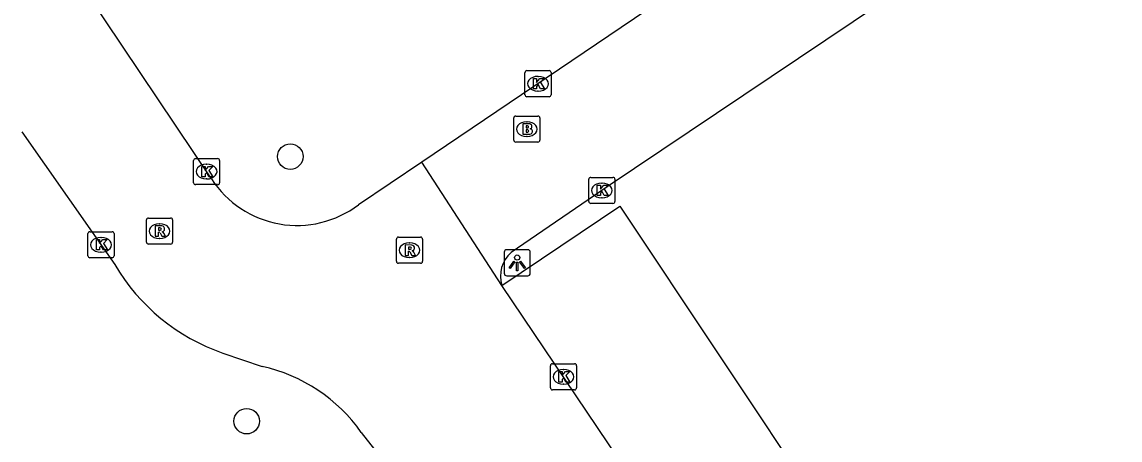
# Model space of a CAD drawing. Extents: x 157466 to 158888, y 383063 to 384677.
# Drawn here: x 157903.46 to 157945.56, y 383458.96 to 383474.98 of the extents above; entities that cross this region are included whole.
import ezdxf

# ---------------------------------------------------------------- set-up
doc = ezdxf.new("R2010")
doc.units = 0
for name, color, linetype in [('IMGEO_Boom', 7, 'Continuous'), ('IMGEO_Brandkraan', 7, 'Continuous'), ('IMGEO_Kolk', 7, 'Continuous'), ('IMGEO_Lichtpunt', 7, 'Continuous'), ('IMGEO_Parkeervlak_open', 7, 'Continuous'), ('IMGEO_Rijbaan_lokaal_open', 7, 'Continuous'), ('IMGEO_Rioolput', 7, 'Continuous')]:
    doc.layers.add(name, color=color, linetype=linetype)

msp = doc.modelspace()

# ---------------------------------------------------------------- linework, layer by layer
at = {"layer": 'IMGEO_Boom'}
for centre in [(157913.743, 383469.819), (157912.072, 383459.679)]:
    msp.add_circle(centre, 0.489, dxfattribs=at)
at = {"layer": 'IMGEO_Brandkraan'}
for p, q in [((157922.312, 383470.447), (157922.312, 383471.299)), ((157922.387, 383471.373), (157923.239, 383471.373)), ((157923.313, 383471.299), (157923.313, 383470.447)), ((157922.8, 383471.153), (157922.825, 383471.153)), ((157922.823, 383470.593), (157922.798, 383470.593)), ((157923.239, 383470.373), (157922.387, 383470.373))]:
    msp.add_line(p, q, dxfattribs=at)
for points in [[(157922.312, 383470.447), (157922.312, 383471.299)], [(157922.387, 383471.373), (157923.239, 383471.373)], [(157923.313, 383471.299), (157923.313, 383470.447)], [(157922.66, 383471.073), (157922.66, 383470.673), (157922.873, 383470.673)], [(157922.891, 383471.073), (157922.66, 383471.073)], [(157922.839, 383470.992), (157922.785, 383470.992), (157922.785, 383470.916)], [(157922.785, 383470.916), (157922.838, 383470.916)], [(157922.847, 383470.84), (157922.785, 383470.84), (157922.785, 383470.759)], [(157922.785, 383470.759), (157922.847, 383470.759)], [(157923.239, 383470.373), (157922.387, 383470.373)]]:
    msp.add_lwpolyline(points, dxfattribs=at)
for centre, radius, start, end in [((157922.389, 383471.297), 0.0765, 91.552, 178.448), ((157922.389, 383471.297), 0.0765, 91.552, 178.448), ((157923.237, 383471.297), 0.0765, 1.552, 88.448), ((157923.237, 383471.297), 0.0765, 1.552, 88.448), ((157922.84, 383470.954), 0.0379, 267.8285, 90.9355), ((157922.895, 383470.928), 0.145, 59.4692, 91.5367), ((157922.92, 383470.975), 0.0922, 285.5137, 58.1501), ((157922.925, 383470.783), 0.105, 301.3115, 78.989), ((157922.848, 383470.799), 0.0404, 269.8759, 90.5077), ((157922.879, 383470.924), 0.251, 268.6676, 293.5347), ((157922.389, 383470.449), 0.0765, 181.552, 268.448), ((157922.389, 383470.449), 0.0765, 181.552, 268.448), ((157923.237, 383470.449), 0.0765, 271.552, 358.448), ((157923.237, 383470.449), 0.0765, 271.552, 358.448)]:
    msp.add_arc(centre, radius, start, end, dxfattribs=at)
for centre, major_axis, ratio, start_param, end_param in [((157922.799, 383470.873), (-0.387, 0.002), 0.722429, 4.712389, 7.853982), ((157922.824, 383470.873), (-0.39, 0.002), 0.717154, 1.570796, 4.712389)]:
    msp.add_ellipse(centre, major_axis=major_axis, ratio=ratio, start_param=start_param, end_param=end_param, dxfattribs=at)
at = {"layer": 'IMGEO_Kolk'}
for p, q in [((157922.743, 383472.186), (157922.743, 383473.038)), ((157922.818, 383473.112), (157923.67, 383473.112)), ((157923.744, 383473.038), (157923.744, 383472.186)), ((157923.231, 383472.892), (157923.256, 383472.892)), ((157923.254, 383472.332), (157923.229, 383472.332)), ((157923.67, 383472.112), (157922.818, 383472.112)), ((157910.032, 383468.817), (157910.032, 383469.669)), ((157910.107, 383469.743), (157910.959, 383469.743)), ((157911.033, 383469.669), (157911.033, 383468.817)), ((157910.52, 383469.523), (157910.545, 383469.523)), ((157910.543, 383468.963), (157910.518, 383468.963)), ((157925.19, 383468.097), (157925.19, 383468.949)), ((157925.265, 383469.023), (157926.117, 383469.023)), ((157925.678, 383468.803), (157925.703, 383468.803)), ((157926.191, 383468.949), (157926.191, 383468.097)), ((157910.959, 383468.743), (157910.107, 383468.743)), ((157926.117, 383468.023), (157925.265, 383468.023)), ((157925.701, 383468.243), (157925.676, 383468.243)), ((157905.986, 383466.014), (157905.986, 383466.866)), ((157906.061, 383466.94), (157906.913, 383466.94)), ((157906.474, 383466.72), (157906.499, 383466.72)), ((157906.987, 383466.866), (157906.987, 383466.014)), ((157906.913, 383465.94), (157906.061, 383465.94)), ((157906.497, 383466.16), (157906.472, 383466.16)), ((157923.719, 383460.954), (157923.719, 383461.806)), ((157923.794, 383461.88), (157924.646, 383461.88)), ((157924.207, 383461.66), (157924.232, 383461.66)), ((157924.72, 383461.806), (157924.72, 383460.954)), ((157924.646, 383460.88), (157923.794, 383460.88)), ((157924.23, 383461.1), (157924.205, 383461.1))]:
    msp.add_line(p, q, dxfattribs=at)
for points in [[(157922.743, 383472.186), (157922.743, 383473.038)], [(157922.818, 383473.112), (157923.67, 383473.112)], [(157923.744, 383473.038), (157923.744, 383472.186)], [(157923.064, 383472.812), (157923.187, 383472.812), (157923.187, 383472.661), (157923.317, 383472.812), (157923.481, 383472.812), (157923.335, 383472.661), (157923.488, 383472.412), (157923.336, 383472.412), (157923.251, 383472.576), (157923.187, 383472.509), (157923.187, 383472.412), (157923.064, 383472.412), (157923.064, 383472.812)], [(157923.67, 383472.112), (157922.818, 383472.112)], [(157910.032, 383468.817), (157910.032, 383469.669)], [(157910.107, 383469.743), (157910.959, 383469.743)], [(157911.033, 383469.669), (157911.033, 383468.817)], [(157910.353, 383469.443), (157910.476, 383469.443), (157910.476, 383469.292), (157910.606, 383469.443), (157910.77, 383469.443), (157910.624, 383469.292), (157910.777, 383469.043), (157910.625, 383469.043), (157910.54, 383469.207), (157910.476, 383469.14), (157910.476, 383469.043), (157910.353, 383469.043), (157910.353, 383469.443)], [(157925.19, 383468.097), (157925.19, 383468.949)], [(157925.265, 383469.023), (157926.117, 383469.023)], [(157926.191, 383468.949), (157926.191, 383468.097)], [(157910.959, 383468.743), (157910.107, 383468.743)], [(157925.511, 383468.723), (157925.634, 383468.723), (157925.634, 383468.572), (157925.764, 383468.723), (157925.928, 383468.723), (157925.782, 383468.572), (157925.935, 383468.323), (157925.783, 383468.323), (157925.698, 383468.487), (157925.634, 383468.42), (157925.634, 383468.323), (157925.511, 383468.323), (157925.511, 383468.723)], [(157926.117, 383468.023), (157925.265, 383468.023)], [(157905.986, 383466.014), (157905.986, 383466.866)], [(157906.061, 383466.94), (157906.913, 383466.94)], [(157906.987, 383466.866), (157906.987, 383466.014)], [(157906.307, 383466.64), (157906.43, 383466.64), (157906.43, 383466.489), (157906.56, 383466.64), (157906.724, 383466.64), (157906.578, 383466.489), (157906.731, 383466.24), (157906.579, 383466.24), (157906.494, 383466.404), (157906.43, 383466.337), (157906.43, 383466.24), (157906.307, 383466.24), (157906.307, 383466.64)], [(157906.913, 383465.94), (157906.061, 383465.94)], [(157923.719, 383460.954), (157923.719, 383461.806)], [(157923.794, 383461.88), (157924.646, 383461.88)], [(157924.72, 383461.806), (157924.72, 383460.954)], [(157924.04, 383461.58), (157924.163, 383461.58), (157924.163, 383461.429), (157924.293, 383461.58), (157924.457, 383461.58), (157924.311, 383461.429), (157924.464, 383461.18), (157924.312, 383461.18), (157924.227, 383461.344), (157924.163, 383461.277), (157924.163, 383461.18), (157924.04, 383461.18), (157924.04, 383461.58)], [(157924.646, 383460.88), (157923.794, 383460.88)]]:
    msp.add_lwpolyline(points, dxfattribs=at)
for centre, start, end in [((157922.82, 383473.036), 91.552, 178.448), ((157922.82, 383473.036), 91.552, 178.448), ((157923.668, 383473.036), 1.552, 88.448), ((157923.668, 383473.036), 1.552, 88.448), ((157922.82, 383472.188), 181.552, 268.448), ((157922.82, 383472.188), 181.552, 268.448), ((157923.668, 383472.188), 271.552, 358.448), ((157923.668, 383472.188), 271.552, 358.448), ((157910.109, 383469.667), 91.552, 178.448), ((157910.109, 383469.667), 91.552, 178.448), ((157910.957, 383469.667), 1.552, 88.448), ((157910.957, 383469.667), 1.552, 88.448), ((157910.109, 383468.819), 181.552, 268.448), ((157910.109, 383468.819), 181.552, 268.448), ((157910.957, 383468.819), 271.552, 358.448), ((157910.957, 383468.819), 271.552, 358.448), ((157925.267, 383468.947), 91.552, 178.448), ((157925.267, 383468.947), 91.552, 178.448), ((157926.115, 383468.947), 1.552, 88.448), ((157926.115, 383468.947), 1.552, 88.448), ((157925.267, 383468.099), 181.552, 268.448), ((157925.267, 383468.099), 181.552, 268.448), ((157926.115, 383468.099), 271.552, 358.448), ((157926.115, 383468.099), 271.552, 358.448), ((157906.063, 383466.864), 91.552, 178.448), ((157906.063, 383466.864), 91.552, 178.448), ((157906.911, 383466.864), 1.552, 88.448), ((157906.911, 383466.864), 1.552, 88.448), ((157906.063, 383466.016), 181.552, 268.448), ((157906.063, 383466.016), 181.552, 268.448), ((157906.911, 383466.016), 271.552, 358.448), ((157906.911, 383466.016), 271.552, 358.448), ((157923.796, 383461.804), 91.552, 178.448), ((157923.796, 383461.804), 91.552, 178.448), ((157924.644, 383461.804), 1.552, 88.448), ((157924.644, 383461.804), 1.552, 88.448), ((157923.796, 383460.956), 181.552, 268.448), ((157923.796, 383460.956), 181.552, 268.448), ((157924.644, 383460.956), 271.552, 358.448), ((157924.644, 383460.956), 271.552, 358.448)]:
    msp.add_arc(centre, 0.0765, start, end, dxfattribs=at)
for centre, major_axis, ratio, start_param, end_param in [((157923.23, 383472.612), (-0.387, 0.002), 0.722429, 4.712389, 7.853982), ((157923.255, 383472.612), (-0.39, 0.002), 0.717154, 1.570796, 4.712389), ((157910.519, 383469.243), (-0.387, 0.002), 0.722429, 4.712389, 7.853982), ((157910.544, 383469.243), (-0.39, 0.002), 0.717154, 1.570796, 4.712389), ((157925.677, 383468.523), (-0.387, 0.002), 0.722429, 4.712389, 7.853982), ((157925.702, 383468.523), (-0.39, 0.002), 0.717154, 1.570796, 4.712389), ((157906.473, 383466.44), (-0.387, 0.002), 0.722429, 4.712389, 7.853982), ((157906.498, 383466.44), (-0.39, 0.002), 0.717154, 1.570796, 4.712389), ((157924.206, 383461.38), (-0.387, 0.002), 0.722429, 4.712389, 7.853982), ((157924.231, 383461.38), (-0.39, 0.002), 0.717154, 1.570796, 4.712389)]:
    msp.add_ellipse(centre, major_axis=major_axis, ratio=ratio, start_param=start_param, end_param=end_param, dxfattribs=at)
at = {"layer": 'IMGEO_Lichtpunt'}
for p, q in [((157922.849, 383466.248), (157922.041, 383466.248)), ((157922.849, 383466.248), (157922.041, 383466.248)), ((157921.947, 383466.153), (157921.947, 383465.346)), ((157921.947, 383466.153), (157921.947, 383465.346)), ((157922.943, 383465.346), (157922.943, 383466.153)), ((157922.943, 383465.346), (157922.943, 383466.153)), ((157922.041, 383465.252), (157922.849, 383465.252)), ((157922.041, 383465.252), (157922.849, 383465.252))]:
    msp.add_line(p, q, dxfattribs=at)
for points in [[(157922.321, 383465.817), (157922.36, 383465.789), (157922.172, 383465.527), (157922.134, 383465.554), (157922.321, 383465.817)], [(157922.423, 383465.769), (157922.47, 383465.769), (157922.47, 383465.447), (157922.423, 383465.447), (157922.423, 383465.769)], [(157922.533, 383465.789), (157922.571, 383465.816), (157922.758, 383465.554), (157922.719, 383465.526), (157922.533, 383465.789)]]:
    msp.add_lwpolyline(points, dxfattribs=at)
msp.add_circle((157922.446, 383465.951), 0.0994, dxfattribs=at)
for centre, start, end in [((157922.041, 383466.153), 90, 180), ((157922.041, 383466.153), 90, 180), ((157922.849, 383466.153), 0, 90), ((157922.849, 383466.153), 0, 90), ((157922.041, 383465.346), 180, 270), ((157922.041, 383465.346), 180, 270), ((157922.849, 383465.346), 270, 0), ((157922.849, 383465.346), 270, 360)]:
    msp.add_arc(centre, 0.0946, start, end, dxfattribs=at)
at = {"layer": 'IMGEO_Parkeervlak_open'}
msp.add_lwpolyline([(157921.861, 383464.881), (157926.385, 383467.919), (157937.918, 383450.591), (157935.576, 383449.027)], dxfattribs=at)
at = {"layer": 'IMGEO_Rijbaan_lokaal_open'}
for points in [[(157964.6, 383500.403), (157963.956, 383500.042), (157963.777, 383500), (157918.782, 383469.61)], [(157967.733, 383496.714), (157966.728, 383496.052), (157925.892, 383468.66), (157922.213, 383466.14)], [(157910.723, 383468.961), (157898.417, 383487.3)], [(157903.455, 383470.769), (157907.018, 383465.679)], [(157918.782, 383469.61), (157916.36, 383467.974)], [(157921.861, 383464.881), (157918.782, 383469.61)], [(157934.897, 383445.538), (157921.861, 383464.881)], [(157911.157, 383462.289), (157912.666, 383461.777)], [(157916.466, 383459.251), (157918.046, 383457.227)]]:
    msp.add_lwpolyline(points, dxfattribs=at)
for centre, radius, start, end in [((157914, 383471.086), 3.906, 212.9644, 307.1728), ((157922.991, 383465.244), 1.187, 130.971, 197.7884), ((157913.702, 383469.618), 7.759, 210.5128, 250.8496), ((157911.281, 383455.573), 6.357, 35.3542, 77.4189)]:
    msp.add_arc(centre, radius, start, end, dxfattribs=at)
at = {"layer": 'IMGEO_Rioolput'}
for p, q in [((157908.229, 383466.538), (157908.229, 383467.39)), ((157908.304, 383467.464), (157909.156, 383467.464)), ((157908.717, 383467.244), (157908.742, 383467.244)), ((157909.23, 383467.39), (157909.23, 383466.538)), ((157908.74, 383466.684), (157908.715, 383466.684)), ((157917.888, 383466.731), (157918.74, 383466.731)), ((157909.156, 383466.464), (157908.304, 383466.464)), ((157917.813, 383465.805), (157917.813, 383466.657)), ((157918.301, 383466.511), (157918.326, 383466.511)), ((157918.814, 383466.657), (157918.814, 383465.805)), ((157918.324, 383465.951), (157918.299, 383465.951)), ((157918.74, 383465.731), (157917.888, 383465.731))]:
    msp.add_line(p, q, dxfattribs=at)
for points in [[(157908.229, 383466.538), (157908.229, 383467.39)], [(157908.304, 383467.464), (157909.156, 383467.464)], [(157908.818, 383467.162), (157908.566, 383467.164), (157908.566, 383466.764)], [(157909.23, 383467.39), (157909.23, 383466.538)], [(157908.566, 383466.764), (157908.69, 383466.764), (157908.69, 383466.926), (157908.701, 383466.926)], [(157908.744, 383467.083), (157908.69, 383467.083), (157908.69, 383467.002)], [(157908.69, 383467.002), (157908.742, 383467.002)], [(157908.748, 383466.897), (157908.819, 383466.764), (157908.959, 383466.764), (157908.894, 383466.89)], [(157917.888, 383466.731), (157918.74, 383466.731)], [(157909.156, 383466.464), (157908.304, 383466.464)], [(157917.813, 383465.805), (157917.813, 383466.657)], [(157918.402, 383466.429), (157918.15, 383466.431), (157918.15, 383466.031)], [(157918.328, 383466.35), (157918.274, 383466.35), (157918.274, 383466.269)], [(157918.274, 383466.269), (157918.326, 383466.269)], [(157918.814, 383466.657), (157918.814, 383465.805)], [(157918.15, 383466.031), (157918.274, 383466.031), (157918.274, 383466.193), (157918.285, 383466.193)], [(157918.332, 383466.164), (157918.403, 383466.031), (157918.543, 383466.031), (157918.478, 383466.157)], [(157918.74, 383465.731), (157917.888, 383465.731)]]:
    msp.add_lwpolyline(points, dxfattribs=at)
for centre, radius, start, end in [((157908.306, 383467.388), 0.0765, 91.552, 178.448), ((157908.306, 383467.388), 0.0765, 91.552, 178.448), ((157908.817, 383467.052), 0.109, 350.3612, 89.416), ((157909.154, 383467.388), 0.0765, 1.552, 88.448), ((157909.154, 383467.388), 0.0765, 1.552, 88.448), ((157908.7, 383466.873), 0.0533, 26.0293, 88.6989), ((157908.726, 383467.191), 0.19, 274.7715, 282.9687), ((157908.75, 383466.987), 0.0964, 77.0061, 93.1865), ((157908.764, 383467.044), 0.0378, 276.6634, 79.6772), ((157908.815, 383467.052), 0.112, 277.5842, 350.9817), ((157908.799, 383466.837), 0.108, 29.5134, 73.7905), ((157917.89, 383466.655), 0.0765, 91.552, 178.448), ((157917.89, 383466.655), 0.0765, 91.552, 178.448), ((157918.738, 383466.655), 0.0765, 1.552, 88.448), ((157918.738, 383466.655), 0.0765, 1.552, 88.448), ((157908.306, 383466.54), 0.0765, 181.552, 268.448), ((157908.306, 383466.54), 0.0765, 181.552, 268.448), ((157909.154, 383466.54), 0.0765, 271.552, 358.448), ((157909.154, 383466.54), 0.0765, 271.552, 358.448), ((157918.31, 383466.458), 0.19, 274.7715, 282.9687), ((157918.334, 383466.254), 0.0964, 77.0061, 93.1865), ((157918.348, 383466.311), 0.0378, 276.6634, 79.6772), ((157918.401, 383466.319), 0.109, 350.3612, 89.416), ((157918.399, 383466.319), 0.112, 277.5842, 350.9817), ((157918.284, 383466.14), 0.0533, 26.0293, 88.6989), ((157918.383, 383466.104), 0.108, 29.5134, 73.7905), ((157917.89, 383465.807), 0.0765, 181.552, 268.448), ((157917.89, 383465.807), 0.0765, 181.552, 268.448), ((157918.738, 383465.807), 0.0765, 271.552, 358.448), ((157918.738, 383465.807), 0.0765, 271.552, 358.448)]:
    msp.add_arc(centre, radius, start, end, dxfattribs=at)
for centre, major_axis, ratio, start_param, end_param in [((157908.716, 383466.964), (-0.387, 0.002), 0.722429, 4.712389, 7.853982), ((157908.741, 383466.964), (-0.39, 0.002), 0.717154, 1.570796, 4.712389), ((157918.3, 383466.231), (-0.387, 0.002), 0.722429, 4.712389, 7.853982), ((157918.325, 383466.231), (-0.39, 0.002), 0.717154, 1.570796, 4.712389)]:
    msp.add_ellipse(centre, major_axis=major_axis, ratio=ratio, start_param=start_param, end_param=end_param, dxfattribs=at)

doc.saveas('drawing.dxf')
